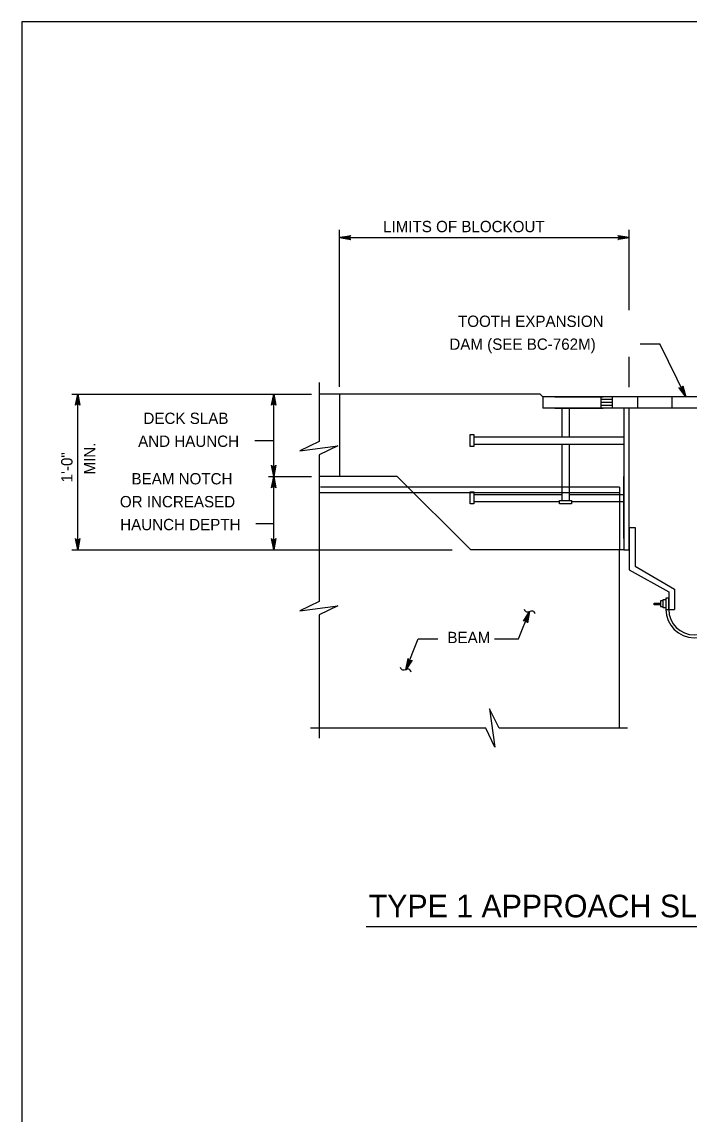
# Model space of a CAD drawing. Extents: x 636530 to 644067, y 294168 to 299122.
# Drawn here: x 640728.8 to 640905.6, y 297428 to 297717.5 of the extents above; entities that cross this region are included whole.
import ezdxf

# ---------------------------------------------------------------- set-up
doc = ezdxf.new("R2010")
doc.units = 0
doc.layers.add('1', color=7, linetype='Continuous')

msp = doc.modelspace()

# ---------------------------------------------------------------- linework, layer by layer
at = {"layer": '1'}
for p, q in [((640728.78, 297717.48), (640728.78, 297153.48)), ((641514.78, 297717.48), (640728.78, 297717.48)), ((640812.96, 297620.76), (640812.96, 297662.32)), ((640889.66, 297641.06), (640889.66, 297662.32)), ((640812.96, 297660.31), (640889.66, 297660.31)), ((640892.64, 297632.16), (640897.82, 297632.16)), ((640904.67, 297618.13), (640897.82, 297632.16)), ((640889.66, 297620.68), (640889.66, 297628.69)), ((640807.58, 297621.85), (640807.58, 297606.28)), ((640742.05, 297618.84), (640805.56, 297618.84)), ((640743.58, 297577.53), (640743.58, 297618.84)), ((640795.5, 297596.97), (640795.5, 297618.84)), ((640812.96, 297618.84), (640812.96, 297596.97)), ((640866.8, 297618.13), (640866.8, 297615.09)), ((640866.8, 297618.13), (640866.8, 297615.09)), ((640947.04, 297618.13), (640866.8, 297618.13)), ((640947.04, 297618.13), (640866.8, 297618.13)), ((640870.01, 297618.13), (640882.77, 297618.13)), ((640870.01, 297618.13), (640882.77, 297618.13)), ((640882.16, 297618.13), (640882.16, 297615.09)), ((640882.16, 297618.13), (640882.16, 297615.09)), ((640885.2, 297618.13), (640885.2, 297615.09)), ((640885.2, 297618.13), (640885.2, 297615.09)), ((640891.88, 297618.13), (640891.88, 297615.09)), ((640891.88, 297618.13), (640891.88, 297615.09)), ((640901, 297618.13), (640901, 297615.09)), ((640901, 297618.13), (640901, 297615.09)), ((640947.04, 297615.09), (640866.8, 297615.09)), ((640947.04, 297615.09), (640866.8, 297615.09)), ((640870.01, 297615.09), (640882.77, 297615.09)), ((640870.01, 297615.09), (640882.77, 297615.09)), ((640871.87, 297615.09), (640871.87, 297607.47)), ((640873.78, 297615.09), (640873.78, 297607.47)), ((640885.2, 297617.42), (640882.16, 297617.42)), ((640885.2, 297617.42), (640882.16, 297617.42)), ((640885.2, 297616.61), (640882.16, 297616.61)), ((640885.2, 297616.61), (640882.16, 297616.61)), ((640885.2, 297615.8), (640882.16, 297615.8)), ((640885.2, 297615.8), (640882.16, 297615.8)), ((640790.49, 297606.48), (640795.5, 297606.48)), ((640848.55, 297607.47), (640888.24, 297607.47)), ((640848.55, 297605.57), (640888.24, 297605.57)), ((640871.87, 297605.57), (640871.87, 297590.65)), ((640873.78, 297605.57), (640873.78, 297590.65)), ((640807.58, 297602.76), (640807.58, 297563.86)), ((640794.14, 297596.97), (640805.56, 297596.97)), ((640795.5, 297577.53), (640795.5, 297596.97)), ((640828.2, 297596.97), (640807.58, 297596.97)), ((640828.2, 297596.97), (640807.88, 297596.97)), ((640828.2, 297596.97), (640847.74, 297577.53)), ((640888.24, 297580.56), (640888.24, 297596.97)), ((640832.55, 297592.61), (640807.58, 297592.61)), ((640830.99, 297594.13), (640807.88, 297594.13)), ((640831.23, 297594.13), (640807.88, 297594.13)), ((640832.75, 297592.61), (640807.88, 297592.61)), ((640887.12, 297594.13), (640830.99, 297594.13)), ((640887.12, 297592.61), (640832.55, 297592.61)), ((640848.55, 297592.23), (640871.87, 297592.23)), ((640873.78, 297592.23), (640888.24, 297592.23)), ((640887.12, 297594.13), (640887.12, 297577.53)), ((640848.55, 297590.33), (640871.24, 297590.33)), ((640874.42, 297590.33), (640888.24, 297590.33)), ((640790.77, 297584.56), (640795.5, 297584.56)), ((640889.66, 297583.5), (640891.28, 297583.5)), ((640889.66, 297583.5), (640891.28, 297583.5)), ((640742.05, 297577.53), (640842.81, 297577.53)), ((640888.24, 297577.53), (640847.74, 297577.53)), ((640887.12, 297530.24), (640887.12, 297577.53)), ((640889.66, 297572.26), (640900.19, 297566.39)), ((640889.66, 297572.26), (640900.19, 297566.39)), ((640900.19, 297566.39), (640900.19, 297561.73)), ((640900.19, 297566.39), (640900.19, 297561.73)), ((640807.58, 297560.35), (640807.58, 297527.62)), ((640860.39, 297553.94), (640863.3, 297561.21)), ((640900.19, 297561.73), (640901.7, 297561.73)), ((640900.19, 297561.73), (640901.7, 297561.73)), ((640830.52, 297545.76), (640833.8, 297553.94)), ((640833.8, 297553.94), (640838.96, 297553.94)), ((640854.03, 297553.94), (640860.39, 297553.94)), ((640851.7, 297530.24), (640805.3, 297530.24)), ((640889.25, 297530.24), (640855.22, 297530.24)), ((640819.97, 297477.73), (641112.63, 297477.73))]:
    msp.add_line(p, q, dxfattribs=at)
for points in [[(640812.96, 297660.31), (640815.94, 297660.87), (640815.83, 297660.79), (640815.71, 297660.71), (640815.65, 297660.61), (640815.59, 297660.51), (640815.57, 297660.41), (640815.56, 297660.31), (640815.57, 297660.21), (640815.59, 297660.11), (640815.65, 297660.01), (640815.71, 297659.91), (640815.83, 297659.83), (640815.94, 297659.75), (640812.96, 297660.31), (640815.83, 297659.83), (640815.71, 297659.91), (640812.96, 297660.31), (640815.65, 297660.01), (640815.59, 297660.11), (640812.96, 297660.31), (640815.57, 297660.21), (640815.56, 297660.31), (640812.96, 297660.31), (640815.57, 297660.41), (640815.59, 297660.51), (640812.96, 297660.31), (640815.65, 297660.61), (640815.71, 297660.71), (640812.96, 297660.31), (640815.83, 297660.79)], [(640889.66, 297660.31), (640886.67, 297659.75), (640886.79, 297659.83), (640886.9, 297659.91), (640886.96, 297660.01), (640887.02, 297660.11), (640887.04, 297660.21), (640887.06, 297660.31), (640887.04, 297660.41), (640887.02, 297660.51), (640886.96, 297660.61), (640886.9, 297660.71), (640886.79, 297660.79), (640886.67, 297660.87), (640889.66, 297660.31), (640886.79, 297660.79), (640886.9, 297660.71), (640889.66, 297660.31), (640886.96, 297660.61), (640887.02, 297660.51), (640889.66, 297660.31), (640887.04, 297660.41), (640887.06, 297660.31), (640889.66, 297660.31), (640887.04, 297660.21), (640887.02, 297660.11), (640889.66, 297660.31), (640886.96, 297660.01), (640886.9, 297659.91), (640889.66, 297660.31), (640886.79, 297659.83)], [(640904.67, 297618.13), (640902.86, 297620.56), (640903.11, 297620.43), (640903.34, 297620.41), (640903.53, 297620.46), (640903.7, 297620.58), (640903.82, 297620.78), (640903.87, 297621.05), (640904.67, 297618.13), (640903.82, 297620.78), (640903.7, 297620.58), (640904.67, 297618.13), (640903.53, 297620.46), (640903.34, 297620.41), (640904.67, 297618.13), (640903.11, 297620.43)], [(640743.58, 297618.84), (640744.14, 297615.85), (640744.06, 297615.97), (640743.98, 297616.08), (640743.88, 297616.14), (640743.78, 297616.2), (640743.68, 297616.22), (640743.58, 297616.24), (640743.48, 297616.22), (640743.38, 297616.2), (640743.28, 297616.14), (640743.18, 297616.08), (640743.1, 297615.97), (640743.02, 297615.85), (640743.58, 297618.84), (640743.1, 297615.97), (640743.18, 297616.08), (640743.58, 297618.84), (640743.28, 297616.14), (640743.38, 297616.2), (640743.58, 297618.84), (640743.48, 297616.22), (640743.58, 297616.24), (640743.58, 297618.84), (640743.68, 297616.22), (640743.78, 297616.2), (640743.58, 297618.84), (640743.88, 297616.14), (640743.98, 297616.08), (640743.58, 297618.84), (640744.06, 297615.97)], [(640795.5, 297618.84), (640796.06, 297615.85), (640795.98, 297615.97), (640795.9, 297616.08), (640795.8, 297616.14), (640795.7, 297616.2), (640795.6, 297616.22), (640795.5, 297616.24), (640795.4, 297616.22), (640795.3, 297616.2), (640795.2, 297616.14), (640795.1, 297616.08), (640795.02, 297615.97), (640794.94, 297615.85), (640795.5, 297618.84), (640795.02, 297615.97), (640795.1, 297616.08), (640795.5, 297618.84), (640795.2, 297616.14), (640795.3, 297616.2), (640795.5, 297618.84), (640795.4, 297616.22), (640795.5, 297616.24), (640795.5, 297618.84), (640795.6, 297616.22), (640795.7, 297616.2), (640795.5, 297618.84), (640795.8, 297616.14), (640795.9, 297616.08), (640795.5, 297618.84), (640795.98, 297615.97)], [(640866.8, 297618.13), (640866.09, 297618.84), (640807.58, 297618.84)], [(640807.58, 297606.28), (640802.39, 297603.74), (640812.54, 297605.12), (640807.58, 297602.76)], [(640795.5, 297596.97), (640794.94, 297599.95), (640795.02, 297599.83), (640795.1, 297599.72), (640795.2, 297599.66), (640795.3, 297599.6), (640795.4, 297599.58), (640795.5, 297599.57), (640795.6, 297599.58), (640795.7, 297599.6), (640795.8, 297599.66), (640795.9, 297599.72), (640795.98, 297599.83), (640796.06, 297599.95), (640795.5, 297596.97), (640795.98, 297599.83), (640795.9, 297599.72), (640795.5, 297596.97), (640795.8, 297599.66), (640795.7, 297599.6), (640795.5, 297596.97), (640795.6, 297599.58), (640795.5, 297599.57), (640795.5, 297596.97), (640795.4, 297599.58), (640795.3, 297599.6), (640795.5, 297596.97), (640795.2, 297599.66), (640795.1, 297599.72), (640795.5, 297596.97), (640795.02, 297599.83)], [(640795.5, 297596.97), (640796.06, 297593.98), (640795.98, 297594.1), (640795.9, 297594.21), (640795.8, 297594.27), (640795.7, 297594.33), (640795.6, 297594.35), (640795.5, 297594.37), (640795.4, 297594.35), (640795.3, 297594.33), (640795.2, 297594.27), (640795.1, 297594.21), (640795.02, 297594.1), (640794.94, 297593.98), (640795.5, 297596.97), (640795.02, 297594.1), (640795.1, 297594.21), (640795.5, 297596.97), (640795.2, 297594.27), (640795.3, 297594.33), (640795.5, 297596.97), (640795.4, 297594.35), (640795.5, 297594.37), (640795.5, 297596.97), (640795.6, 297594.35), (640795.7, 297594.33), (640795.5, 297596.97), (640795.8, 297594.27), (640795.9, 297594.21), (640795.5, 297596.97), (640795.98, 297594.1)], [(640889.66, 297583.5), (640889.66, 297572.26), (640900.19, 297566.39), (640900.19, 297561.73)], [(640889.66, 297583.5), (640889.66, 297572.26), (640900.19, 297566.39), (640900.19, 297561.73)], [(640891.28, 297583.5), (640891.28, 297573.17), (640901.7, 297567.1), (640901.7, 297561.73)], [(640891.28, 297583.5), (640891.28, 297573.17), (640901.7, 297567.1), (640901.7, 297561.73)], [(640743.58, 297577.53), (640743.02, 297580.51), (640743.1, 297580.39), (640743.18, 297580.28), (640743.28, 297580.22), (640743.38, 297580.16), (640743.48, 297580.14), (640743.58, 297580.13), (640743.68, 297580.14), (640743.78, 297580.16), (640743.88, 297580.22), (640743.98, 297580.28), (640744.06, 297580.39), (640744.14, 297580.51), (640743.58, 297577.53), (640744.06, 297580.39), (640743.98, 297580.28), (640743.58, 297577.53), (640743.88, 297580.22), (640743.78, 297580.16), (640743.58, 297577.53), (640743.68, 297580.14), (640743.58, 297580.13), (640743.58, 297577.53), (640743.48, 297580.14), (640743.38, 297580.16), (640743.58, 297577.53), (640743.28, 297580.22), (640743.18, 297580.28), (640743.58, 297577.53), (640743.1, 297580.39)], [(640795.5, 297577.53), (640794.94, 297580.51), (640795.02, 297580.39), (640795.1, 297580.28), (640795.2, 297580.22), (640795.3, 297580.16), (640795.4, 297580.14), (640795.5, 297580.13), (640795.6, 297580.14), (640795.7, 297580.16), (640795.8, 297580.22), (640795.9, 297580.28), (640795.98, 297580.39), (640796.06, 297580.51), (640795.5, 297577.53), (640795.98, 297580.39), (640795.9, 297580.28), (640795.5, 297577.53), (640795.8, 297580.22), (640795.7, 297580.16), (640795.5, 297577.53), (640795.6, 297580.14), (640795.5, 297580.13), (640795.5, 297577.53), (640795.4, 297580.14), (640795.3, 297580.16), (640795.5, 297577.53), (640795.2, 297580.22), (640795.1, 297580.28), (640795.5, 297577.53), (640795.02, 297580.39)], [(640807.58, 297563.86), (640802.39, 297561.33), (640812.54, 297562.71), (640807.58, 297560.35)], [(640863.3, 297561.21), (640862.71, 297558.23), (640862.65, 297558.5), (640862.51, 297558.69), (640862.33, 297558.79), (640862.13, 297558.84), (640861.9, 297558.8), (640861.67, 297558.65), (640863.3, 297561.21), (640861.9, 297558.8), (640862.13, 297558.84), (640863.3, 297561.21), (640862.33, 297558.79), (640862.51, 297558.69), (640863.3, 297561.21), (640862.65, 297558.5)], [(640830.52, 297545.76), (640831.11, 297548.73), (640831.17, 297548.46), (640831.32, 297548.28), (640831.49, 297548.17), (640831.69, 297548.13), (640831.92, 297548.16), (640832.15, 297548.32), (640830.52, 297545.76), (640831.92, 297548.16), (640831.69, 297548.13), (640830.52, 297545.76), (640831.49, 297548.17), (640831.32, 297548.28), (640830.52, 297545.76), (640831.17, 297548.46)], [(640855.22, 297530.24), (640852.68, 297535.43), (640854.06, 297525.28), (640851.7, 297530.24)]]:
    msp.add_lwpolyline(points, dxfattribs=at)
for points in [[(640888.24, 297615.09), (640888.24, 297577.53), (640889.66, 297577.53), (640889.66, 297615.09)], [(640888.24, 297615.09), (640888.24, 297577.53), (640889.66, 297577.53), (640889.66, 297615.09)], [(640847.6, 297604.93), (640847.6, 297608.11), (640848.55, 297608.11), (640848.55, 297604.93)], [(640847.6, 297589.69), (640847.6, 297592.87), (640848.55, 297592.87), (640848.55, 297589.69)], [(640871.24, 297590.65), (640874.42, 297590.65), (640874.42, 297589.69), (640871.24, 297589.69)], [(640897.96, 297563.45), (640897.96, 297562.95), (640896.34, 297562.95), (640896.34, 297563.45)], [(640897.96, 297563.45), (640897.96, 297562.95), (640896.34, 297562.95), (640896.34, 297563.45)], [(640898.67, 297562.54), (640898.67, 297564.06), (640897.96, 297564.06), (640897.96, 297562.54)], [(640898.67, 297562.54), (640898.67, 297564.06), (640897.96, 297564.06), (640897.96, 297562.54)], [(640899.38, 297564.36), (640899.38, 297562.14), (640898.67, 297562.14), (640898.67, 297564.36)], [(640899.38, 297564.36), (640899.38, 297562.14), (640898.67, 297562.14), (640898.67, 297564.36)], [(640900.19, 297561.73), (640900.19, 297564.77), (640899.38, 297564.77), (640899.38, 297561.73)], [(640900.19, 297561.73), (640900.19, 297564.77), (640899.38, 297564.77), (640899.38, 297561.73)]]:
    msp.add_lwpolyline(points, close=True, dxfattribs=at)
for radius in [7.52, 7.52, 6.77, 6.77]:
    msp.add_arc((640906.94, 297561.75), radius, 180, 0, dxfattribs=at)
for points in [[(640861.86, 297561.82), (640862.49, 297561.07), (640864.11, 297561.35), (640864.75, 297560.65)], [(640831.96, 297545.15), (640831.33, 297545.9), (640829.71, 297545.61), (640829.07, 297546.32)]]:
    msp.add_spline(points, degree=3, dxfattribs=at)

# ---------------------------------------------------------------- texts
for s, height, p in [('LIMITS OF BLOCKOUT', 3, (640824.49, 297661.73)), ('TOOTH EXPANSION', 3, (640844.34, 297636.62)), ('DAM (SEE BC-762M)', 3, (640842.04, 297630.55)), ('DECK SLAB', 3, (640761, 297610.9)), ('AND HAUNCH', 3, (640759.59, 297604.83)), ('BEAM NOTCH', 3, (640757.84, 297594.88)), ('OR INCREASED', 3, (640754.76, 297588.81)), ('HAUNCH DEPTH', 3, (640754.84, 297582.74)), ('BEAM', 3, (640841.53, 297552.81)), ('TYPE 1 APPROACH SLAB (WITHOUT OVERLAY) - DETAIL 5', 6, (640820.68, 297480.14))]:
    msp.add_text(s, height=height, dxfattribs=at).set_placement(p)
for s, p in [('1\'-0"', (640742.2, 297595.42)), ('MIN.', (640748.27, 297597.51))]:
    msp.add_text(s, height=3, rotation=90, dxfattribs=at).set_placement(p)

doc.saveas('drawing.dxf')
